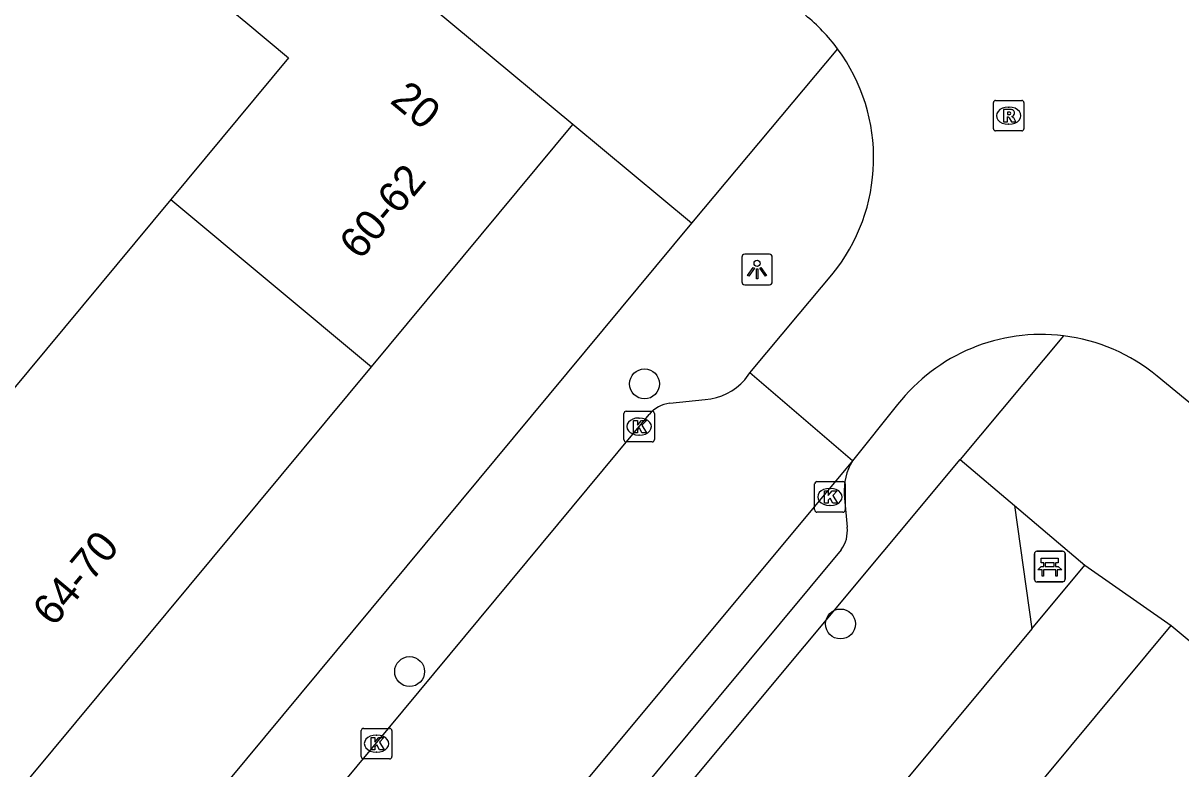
# Model space of a CAD drawing. Extents: x 162532 to 163264, y 381233 to 382042.
# Drawn here: x 162954.65 to 162992.53, y 381644.79 to 381669.17 of the extents above; entities that cross this region are included whole.
import ezdxf

# ---------------------------------------------------------------- set-up
doc = ezdxf.new("R2010")
doc.units = 0
for name, color, linetype in [('IMGEO_Bank', 7, 'Continuous'), ('IMGEO_Boom', 7, 'Continuous'), ('IMGEO_Kolk', 7, 'Continuous'), ('IMGEO_Lichtpunt', 7, 'Continuous'), ('IMGEO_Pand', 7, 'Continuous'), ('IMGEO_Pand_nummerreeks', 7, 'Continuous'), ('IMGEO_Rijbaan_lokaal_open', 7, 'Continuous'), ('IMGEO_Rioolput', 7, 'Continuous'), ('IMGEO_Voetpad_open', 7, 'Continuous')]:
    doc.layers.add(name, color=color, linetype=linetype)

msp = doc.modelspace()

# ---------------------------------------------------------------- linework, layer by layer
at = {"layer": 'IMGEO_Bank'}
for p, q in [((162987.739, 381650.976), (162987.739, 381651.817)), ((162987.739, 381651.817), (162987.739, 381650.976)), ((162987.814, 381651.901), (162988.655, 381651.901)), ((162988.655, 381651.901), (162987.814, 381651.901)), ((162988.739, 381651.826), (162988.739, 381650.985)), ((162988.739, 381650.985), (162988.739, 381651.826)), ((162988.048, 381651.407), (162988.048, 381651.513)), ((162988.092, 381651.513), (162988.092, 381651.407)), ((162988.38, 381651.519), (162988.098, 381651.519)), ((162988.098, 381651.401), (162988.38, 381651.401)), ((162988.386, 381651.407), (162988.386, 381651.513)), ((162988.43, 381651.513), (162988.43, 381651.407)), ((162988.436, 381651.299), (162988.043, 381651.299)), ((162988.664, 381650.901), (162987.823, 381650.901)), ((162987.823, 381650.901), (162988.664, 381650.901))]:
    msp.add_line(p, q, dxfattribs=at)
for points in [[(162987.986, 381651.299), (162987.844, 381651.299), (162987.956, 381651.401), (162988.042, 381651.401)], [(162988.042, 381651.519), (162987.956, 381651.519), (162987.956, 381651.68), (162988.519, 381651.68), (162988.519, 381651.519), (162988.436, 381651.519)], [(162988.436, 381651.401), (162988.519, 381651.401), (162988.631, 381651.299), (162988.492, 381651.299)], [(162988.036, 381651.292), (162988.036, 381651.085), (162987.993, 381651.085), (162987.993, 381651.292)], [(162988.486, 381651.292), (162988.486, 381651.085), (162988.442, 381651.085), (162988.442, 381651.292)]]:
    msp.add_lwpolyline(points, dxfattribs=at)
for centre, radius, start, end in [((162987.817, 381651.823), 0.0779, 92.4484, 184.2845), ((162987.817, 381651.823), 0.0779, 92.4484, 184.2845), ((162988.661, 381651.823), 0.0779, 2.4484, 94.2845), ((162988.661, 381651.823), 0.0779, 2.4484, 94.2845), ((162988.041, 381651.512), 0.00671, 2.8957, 87.1043), ((162988.041, 381651.408), 0.00671, 272.8957, 357.1043), ((162988.098, 381651.512), 0.00671, 92.8957, 177.1043), ((162988.098, 381651.408), 0.00671, 182.8957, 267.1043), ((162988.38, 381651.512), 0.00671, 2.8957, 87.1043), ((162988.38, 381651.408), 0.00671, 272.8957, 357.1043), ((162988.437, 381651.512), 0.00671, 92.8957, 177.1043), ((162988.437, 381651.408), 0.00671, 182.8957, 267.1043), ((162987.986, 381651.292), 0.00671, 2.8957, 87.1043), ((162988.043, 381651.292), 0.00671, 92.8957, 177.1043), ((162988.435, 381651.292), 0.00671, 2.8957, 87.1043), ((162988.492, 381651.292), 0.00671, 92.8957, 177.1043), ((162987.817, 381650.979), 0.0779, 182.4484, 274.2845), ((162987.817, 381650.979), 0.0779, 182.4484, 274.2845), ((162988.661, 381650.979), 0.0779, 272.4484, 4.2845), ((162988.661, 381650.979), 0.0779, 272.4484, 4.2845)]:
    msp.add_arc(centre, radius, start, end, dxfattribs=at)
at = {"layer": 'IMGEO_Boom'}
for centre in [(162974.981, 381657.375), (162981.392, 381649.524), (162967.295, 381647.967)]:
    msp.add_circle(centre, 0.489, dxfattribs=at)
at = {"layer": 'IMGEO_Kolk'}
for p, q in [((162974.303, 381655.553), (162974.303, 381656.405)), ((162974.378, 381656.479), (162975.23, 381656.479)), ((162975.304, 381656.405), (162975.304, 381655.553)), ((162974.791, 381656.259), (162974.816, 381656.259)), ((162974.814, 381655.699), (162974.789, 381655.699)), ((162975.23, 381655.479), (162974.378, 381655.479)), ((162980.547, 381653.252), (162980.547, 381654.104)), ((162980.622, 381654.178), (162981.474, 381654.178)), ((162981.548, 381654.104), (162981.548, 381653.252)), ((162981.035, 381653.958), (162981.06, 381653.958)), ((162981.058, 381653.398), (162981.033, 381653.398)), ((162981.474, 381653.178), (162980.622, 381653.178)), ((162965.787, 381646.111), (162966.639, 381646.111)), ((162965.712, 381645.185), (162965.712, 381646.037)), ((162966.2, 381645.891), (162966.225, 381645.891)), ((162966.713, 381646.037), (162966.713, 381645.185)), ((162966.223, 381645.331), (162966.198, 381645.331)), ((162966.639, 381645.111), (162965.787, 381645.111))]:
    msp.add_line(p, q, dxfattribs=at)
for points in [[(162974.303, 381655.553), (162974.303, 381656.405)], [(162974.378, 381656.479), (162975.23, 381656.479)], [(162975.304, 381656.405), (162975.304, 381655.553)], [(162974.624, 381656.179), (162974.747, 381656.179), (162974.747, 381656.028), (162974.877, 381656.179), (162975.041, 381656.179), (162974.895, 381656.028), (162975.048, 381655.779), (162974.896, 381655.779), (162974.811, 381655.943), (162974.747, 381655.876), (162974.747, 381655.779), (162974.624, 381655.779), (162974.624, 381656.179)], [(162975.23, 381655.479), (162974.378, 381655.479)], [(162980.547, 381653.252), (162980.547, 381654.104)], [(162980.622, 381654.178), (162981.474, 381654.178)], [(162981.548, 381654.104), (162981.548, 381653.252)], [(162980.868, 381653.878), (162980.991, 381653.878), (162980.991, 381653.727), (162981.121, 381653.878), (162981.285, 381653.878), (162981.139, 381653.727), (162981.292, 381653.478), (162981.14, 381653.478), (162981.055, 381653.642), (162980.991, 381653.575), (162980.991, 381653.478), (162980.868, 381653.478), (162980.868, 381653.878)], [(162981.474, 381653.178), (162980.622, 381653.178)], [(162965.787, 381646.111), (162966.639, 381646.111)], [(162965.712, 381645.185), (162965.712, 381646.037)], [(162966.033, 381645.811), (162966.156, 381645.811), (162966.156, 381645.66), (162966.286, 381645.811), (162966.45, 381645.811), (162966.304, 381645.66), (162966.457, 381645.411), (162966.305, 381645.411), (162966.22, 381645.575), (162966.156, 381645.508), (162966.156, 381645.411), (162966.033, 381645.411), (162966.033, 381645.811)], [(162966.713, 381646.037), (162966.713, 381645.185)], [(162966.639, 381645.111), (162965.787, 381645.111)]]:
    msp.add_lwpolyline(points, dxfattribs=at)
for centre, start, end in [((162974.38, 381656.403), 91.552, 178.448), ((162974.38, 381656.403), 91.552, 178.448), ((162975.228, 381656.403), 1.552, 88.448), ((162975.228, 381656.403), 1.552, 88.448), ((162974.38, 381655.555), 181.552, 268.448), ((162974.38, 381655.555), 181.552, 268.448), ((162975.228, 381655.555), 271.552, 358.448), ((162975.228, 381655.555), 271.552, 358.448), ((162980.624, 381654.102), 91.552, 178.448), ((162980.624, 381654.102), 91.552, 178.448), ((162981.472, 381654.102), 1.552, 88.448), ((162981.472, 381654.102), 1.552, 88.448), ((162980.624, 381653.254), 181.552, 268.448), ((162980.624, 381653.254), 181.552, 268.448), ((162981.472, 381653.254), 271.552, 358.448), ((162981.472, 381653.254), 271.552, 358.448), ((162965.789, 381646.035), 91.552, 178.448), ((162965.789, 381646.035), 91.552, 178.448), ((162966.637, 381646.035), 1.552, 88.448), ((162966.637, 381646.035), 1.552, 88.448), ((162965.789, 381645.187), 181.552, 268.448), ((162965.789, 381645.187), 181.552, 268.448), ((162966.637, 381645.187), 271.552, 358.448), ((162966.637, 381645.187), 271.552, 358.448)]:
    msp.add_arc(centre, 0.0765, start, end, dxfattribs=at)
for centre, major_axis, ratio, start_param, end_param in [((162974.79, 381655.979), (-0.387, 0.002), 0.722429, 4.712389, 7.853982), ((162974.815, 381655.979), (-0.39, 0.002), 0.717154, 1.570796, 4.712389), ((162981.034, 381653.678), (-0.387, 0.002), 0.722429, 4.712389, 7.853982), ((162981.059, 381653.678), (-0.39, 0.002), 0.717154, 1.570796, 4.712389), ((162966.199, 381645.611), (-0.387, 0.002), 0.722429, 4.712389, 7.853982), ((162966.224, 381645.611), (-0.39, 0.002), 0.717154, 1.570796, 4.712389)]:
    msp.add_ellipse(centre, major_axis=major_axis, ratio=ratio, start_param=start_param, end_param=end_param, dxfattribs=at)
at = {"layer": 'IMGEO_Lichtpunt'}
for p, q in [((162979.066, 381661.615), (162978.258, 381661.615)), ((162979.066, 381661.615), (162978.258, 381661.615)), ((162978.164, 381661.52), (162978.164, 381660.713)), ((162978.164, 381661.52), (162978.164, 381660.713)), ((162979.16, 381660.713), (162979.16, 381661.52)), ((162979.16, 381660.713), (162979.16, 381661.52)), ((162978.258, 381660.619), (162979.066, 381660.619)), ((162978.258, 381660.619), (162979.066, 381660.619))]:
    msp.add_line(p, q, dxfattribs=at)
for points in [[(162978.538, 381661.184), (162978.577, 381661.156), (162978.389, 381660.894), (162978.351, 381660.921), (162978.538, 381661.184)], [(162978.64, 381661.136), (162978.687, 381661.136), (162978.687, 381660.814), (162978.64, 381660.814), (162978.64, 381661.136)], [(162978.75, 381661.156), (162978.788, 381661.183), (162978.975, 381660.921), (162978.936, 381660.893), (162978.75, 381661.156)]]:
    msp.add_lwpolyline(points, dxfattribs=at)
msp.add_circle((162978.663, 381661.318), 0.0994, dxfattribs=at)
for centre, start, end in [((162978.258, 381661.52), 90, 180), ((162978.258, 381661.52), 90, 180), ((162979.066, 381661.52), 0, 90), ((162979.066, 381661.52), 0, 90), ((162978.258, 381660.713), 180, 270), ((162978.258, 381660.713), 180, 270), ((162979.066, 381660.713), 270, 0), ((162979.066, 381660.713), 270, 360)]:
    msp.add_arc(centre, 0.0946, start, end, dxfattribs=at)
at = {"layer": 'IMGEO_Pand'}
for points in [[(162964.038, 381673.002), (162961.309, 381669.723), (162961.513, 381669.553), (162961.939, 381669.199), (162963.336, 381668.037), (162959.478, 381663.4)], [(162972.63, 381665.855), (162966.065, 381671.316), (162964.242, 381672.832), (162964.038, 381673.002)], [(162966.045, 381657.938), (162972.63, 381665.855)], [(162959.478, 381663.4), (162946.086, 381647.307)], [(162959.478, 381663.4), (162966.045, 381657.938)], [(162952.658, 381641.842), (162966.045, 381657.938)], [(162985.642, 381641.585), (162992.216, 381649.474)], [(162992.216, 381649.474), (162998.792, 381643.994)]]:
    msp.add_lwpolyline(points, dxfattribs=at)
at = {"layer": 'IMGEO_Rijbaan_lokaal_open'}
for points in [[(162978.431, 381657.733), (162980.041, 381659.662), (162981.112, 381660.946)], [(162978.258, 381657.512), (162978.431, 381657.733)], [(162981.783, 381654.855), (162978.431, 381657.733)], [(162993.71, 381656.023), (162991.755, 381657.627)], [(162975.81, 381656.741), (162976.97, 381656.865)], [(162983.262, 381656.697), (162981.783, 381654.855)], [(162954.316, 381626.612), (162952.008, 381628.554), (162975.131, 381656.377)], [(162981.783, 381654.855), (162957.121, 381625.277)]]:
    msp.add_lwpolyline(points, dxfattribs=at)
for centre, radius, start, end in [((162976.477, 381664.764), 5.997, 36.5149, 51.0881), ((162976.472, 381664.758), 6.005, 320.5929, 36.5379), ((162987.96, 381653.039), 5.954, 82.9991, 142.0965), ((162987.962, 381653.044), 5.949, 50.385, 83.0062), ((162976.815, 381658.778), 1.92, 274.6199, 318.7235), ((162975.935, 381655.692), 1.057, 96.8177, 139.5722)]:
    msp.add_arc(centre, radius, start, end, dxfattribs=at)
at = {"layer": 'IMGEO_Rioolput'}
for p, q in [((162986.394, 381665.72), (162986.394, 381666.572)), ((162986.469, 381666.646), (162987.321, 381666.646)), ((162987.395, 381666.572), (162987.395, 381665.72)), ((162986.882, 381666.426), (162986.907, 381666.426)), ((162986.905, 381665.866), (162986.88, 381665.866)), ((162987.321, 381665.646), (162986.469, 381665.646))]:
    msp.add_line(p, q, dxfattribs=at)
for points in [[(162986.394, 381665.72), (162986.394, 381666.572)], [(162986.469, 381666.646), (162987.321, 381666.646)], [(162987.395, 381666.572), (162987.395, 381665.72)], [(162986.983, 381666.344), (162986.731, 381666.346), (162986.731, 381665.946)], [(162986.909, 381666.265), (162986.855, 381666.265), (162986.855, 381666.184)], [(162986.855, 381666.184), (162986.907, 381666.184)], [(162986.731, 381665.946), (162986.855, 381665.946), (162986.855, 381666.108), (162986.866, 381666.108)], [(162986.913, 381666.079), (162986.984, 381665.946), (162987.124, 381665.946), (162987.059, 381666.072)], [(162987.321, 381665.646), (162986.469, 381665.646)]]:
    msp.add_lwpolyline(points, dxfattribs=at)
for centre, radius, start, end in [((162986.471, 381666.57), 0.0765, 91.552, 178.448), ((162986.471, 381666.57), 0.0765, 91.552, 178.448), ((162987.319, 381666.57), 0.0765, 1.552, 88.448), ((162987.319, 381666.57), 0.0765, 1.552, 88.448), ((162986.891, 381666.373), 0.19, 274.7715, 282.9687), ((162986.915, 381666.169), 0.0964, 77.0061, 93.1865), ((162986.929, 381666.226), 0.0378, 276.6634, 79.6772), ((162986.982, 381666.234), 0.109, 350.3612, 89.416), ((162986.98, 381666.234), 0.112, 277.5842, 350.9817), ((162986.865, 381666.055), 0.0533, 26.0293, 88.6989), ((162986.964, 381666.019), 0.108, 29.5134, 73.7905), ((162986.471, 381665.722), 0.0765, 181.552, 268.448), ((162986.471, 381665.722), 0.0765, 181.552, 268.448), ((162987.319, 381665.722), 0.0765, 271.552, 358.448), ((162987.319, 381665.722), 0.0765, 271.552, 358.448)]:
    msp.add_arc(centre, radius, start, end, dxfattribs=at)
for centre, major_axis, ratio, start_param, end_param in [((162986.881, 381666.146), (-0.387, 0.002), 0.722429, 4.712389, 7.853982), ((162986.906, 381666.146), (-0.39, 0.002), 0.717154, 1.570796, 4.712389)]:
    msp.add_ellipse(centre, major_axis=major_axis, ratio=ratio, start_param=start_param, end_param=end_param, dxfattribs=at)
at = {"layer": 'IMGEO_Voetpad_open'}
for points in [[(162981.297, 381668.333), (162976.513, 381662.626)], [(162976.513, 381662.626), (162972.63, 381665.855)], [(162976.513, 381662.626), (162949.739, 381630.435)], [(162988.686, 381658.949), (162985.305, 381654.899)], [(162972.599, 381639.672), (162985.305, 381654.899)], [(162985.305, 381654.899), (162987.081, 381653.4)], [(162981.514, 381653.756), (162981.609, 381652.688)], [(162987.081, 381653.4), (162989.392, 381651.45)], [(162987.081, 381653.4), (162987.652, 381649.36)], [(162981.412, 381651.95), (162960.319, 381626.603)], [(162987.652, 381649.36), (162989.392, 381651.45)], [(162989.392, 381651.45), (162992.216, 381649.474)], [(162987.652, 381649.36), (162976.719, 381636.232), (162972.599, 381639.672)]]:
    msp.add_lwpolyline(points, dxfattribs=at)
for centre, radius, start, end in [((162983.415, 381653.873), 1.904, 148.9626, 183.5299), ((162980.634, 381652.553), 0.984, 322.2169, 7.8913)]:
    msp.add_arc(centre, radius, start, end, dxfattribs=at)

# ---------------------------------------------------------------- texts
at = {"layer": 'IMGEO_Pand_nummerreeks'}
for s, rotation, p in [('20', 320.2425, (162966.617, 381666.591)), ('60-62', 49.8989, (162965.679, 381661.395)), ('64-70', 50.1282, (162955.647, 381649.399))]:
    msp.add_text(s, height=1, rotation=rotation, dxfattribs=at).set_placement(p)

doc.saveas('drawing.dxf')
